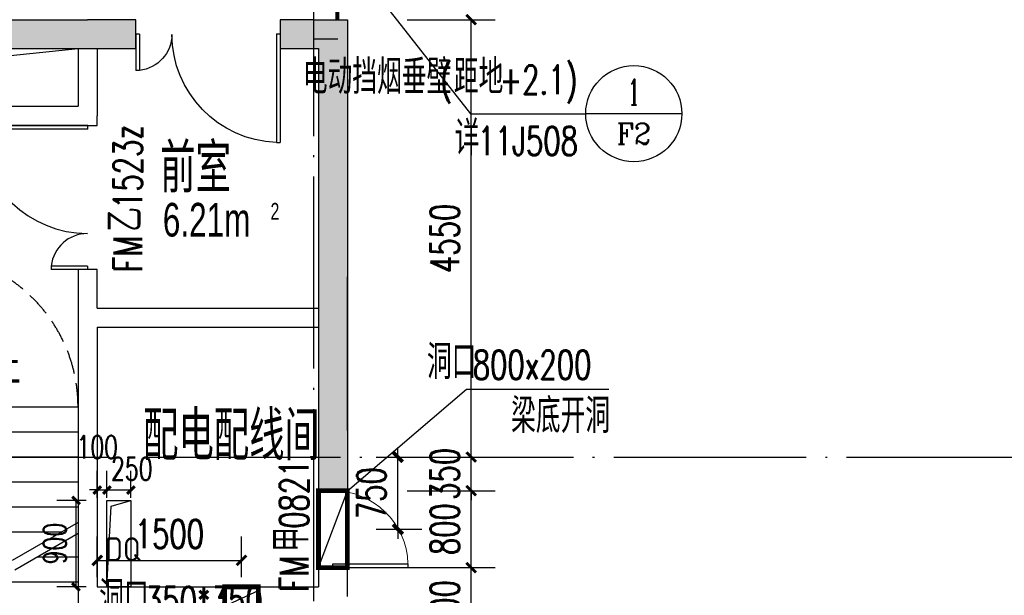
# Model space of a CAD drawing. Extents: x 797781 to 1255204, y 21234 to 1024248.
# Tile 448 of 656: x 952251 to 962488, y 479605 to 485593. Entities that reach past the tile are written whole.
import ezdxf
from ezdxf.enums import TextEntityAlignment as Align

# ---------------------------------------------------------------- set-up
doc = ezdxf.new("R2010")
doc.units = 0
doc.header["$LTSCALE"] = 1000
doc.header["$MEASUREMENT"] = 0
for name, pattern in [('( Hidden )', [0.375, 0.25, -0.125]), ('230303生产综合楼-平面图_t8$0$DASH', [0.35, 0.25, -0.1]), ('230303生产综合楼-平面图_t8$0$DOTE', [2.42, 2, -0.2, 0.02, -0.2])]:
    doc.linetypes.add(name, pattern=pattern)
for name, color, linetype in [('.2023.03.07提建筑条件', 3, 'Continuous'), ('230303生产综合楼-平面图_t8$0$DIM_IDEN', 3, 'Continuous'), ('230303生产综合楼-平面图_t8$0$DOOR_FIRE', 4, 'Continuous'), ('230303生产综合楼-平面图_t8$0$DOOR_FIRE_TEXT', 7, 'Continuous'), ('230303生产综合楼-平面图_t8$0$DOTE', 1, '230303生产综合楼-平面图_t8$0$DOTE'), ('230303生产综合楼-平面图_t8$0$PUB_DIM', 3, 'Continuous'), ('230303生产综合楼-平面图_t8$0$PUB_HATCH', 8, 'Continuous'), ('230303生产综合楼-平面图_t8$0$PUB_TEXT', 7, 'Continuous'), ('230303生产综合楼-平面图_t8$0$SPACE', 7, 'Continuous'), ('230303生产综合楼-平面图_t8$0$STAIR', 2, 'Continuous'), ('230303生产综合楼-平面图_t8$0$WALL', 40, 'Continuous'), ('230303生产综合楼-平面图_t8$0$家具', 8, 'Continuous'), ('230303生产综合楼-平面图_t8$0$条件', 7, 'Continuous'), ('230303生产综合楼-平面图_t8$0$板洞', 6, 'Continuous'), ('230303生产综合楼-平面图_t8$0$通风', 7, 'Continuous'), ('DIM_LEAD', 3, 'Continuous'), ('DOOR_FIRE', 4, 'Continuous'), ('PUB_DIM', 3, 'Continuous'), ('PUB_TEXT', 7, 'Continuous'), ('防排烟', 7, 'Continuous')]:
    doc.layers.add(name, color=color, linetype=linetype)
doc.styles.add('230303生产综合楼-平面图_t8$0$_HZTXT', font='@HZTXT_E', dxfattribs={"width": 0.7, "bigfont": '@@HZTXT'})
doc.styles.add('230303生产综合楼-平面图_t8$0$_TCH_DIM', font='SIMPLEX', dxfattribs={"bigfont": 'GBCBIG'})
doc.styles.add('230303生产综合楼-平面图_T8$0$_TCH_DIM_T3', font='SIMPLEX', dxfattribs={"width": 0.705882, "bigfont": 'GBCBIG'})
doc.styles.add('230303生产综合楼-平面图_t8$0$_TCH_LABEL', font='COMPLEX', dxfattribs={"bigfont": 'GBCBIG'})
doc.styles.add('230303生产综合楼-平面图_t8$0$_TCH_WINDOW', font='SIMPLEX', dxfattribs={"height": 3.5, "bigfont": 'GBCBIG'})
doc.styles.add('_TCH_DIM', font='SIMPLEX', dxfattribs={"bigfont": 'GBCBIG'})
doc.styles.add('_TCH_DIM_T3', font='SIMPLEX', dxfattribs={"width": 0.705882, "bigfont": 'GBCBIG'})
doc.styles.get("Standard").update_dxf_attribs({"font": 'gbenor.shx', "bigfont": 'gbcbig.shx'})
doc.dimstyles.new('230303生产综合楼-平面图_T8$0$_TCH_ARCH&&100', dxfattribs={"dimtxt": 297.5, "dimasz": 100, "dimexe": 250, "dimexo": 300, "dimgap": 126.25, "dimtad": 1, "dimdec": 0, "dimzin": 0, "dimdsep": 46, "dimtxsty": '230303生产综合楼-平面图_T8$0$_TCH_DIM_T3', "dimblk": '230303生产综合楼-平面图_t8$0$_ArchTick', "dimcen": 0.09, "dimclrt": 7, "dimazin": 2, "dimtfac": 1, "dimtdec": 0, "dimtix": 1, "dimtmove": 2, "dimatfit": 3, "dimfxl": 1, "dimtolj": 1, "dimtzin": 0, "dimarcsym": 0})
doc.dimstyles.new('_TCH_ARCH&&100', dxfattribs={"dimtxt": 297.5, "dimasz": 100, "dimexe": 250, "dimexo": 300, "dimgap": 126.25, "dimtad": 1, "dimdec": 0, "dimzin": 0, "dimdsep": 46, "dimtxsty": '_TCH_DIM_T3', "dimblk": 'ARCHTICK', "dimcen": 0.09, "dimclrt": 7, "dimazin": 2, "dimtfac": 1, "dimtdec": 0, "dimtix": 1, "dimtmove": 2, "dimatfit": 3, "dimfxl": 1, "dimtolj": 1, "dimtzin": 0, "dimarcsym": 0})
doc.dimstyles.new('_TCH_ARCH&&80', dxfattribs={"dimtxt": 238, "dimasz": 80, "dimexe": 200, "dimexo": 240, "dimgap": 101, "dimtad": 1, "dimdec": 0, "dimzin": 0, "dimdsep": 46, "dimtxsty": '_TCH_DIM_T3', "dimblk": 'ARCHTICK', "dimcen": 0.09, "dimclrt": 7, "dimazin": 2, "dimtfac": 1, "dimtdec": 0, "dimtix": 1, "dimtmove": 2, "dimatfit": 3, "dimfxl": 1, "dimtolj": 1, "dimtzin": 0, "dimarcsym": 0})

# ---------------------------------------------------------------- blocks, each defined once
blk = doc.blocks.new('_ArchTick')
at = {"color": 0, "linetype": 'ByBlock', "const_width": 0.4}
blk.add_lwpolyline([(-0.5, -0.5), (0.5, 0.5)], dxfattribs=at)
blk = doc.blocks.new('*D6690')
at = {"layer": 'Defpoints', "color": 0, "transparency": 16777216}
for p in [(1097761, 364796), (1098286, 364796), (1097761, 364046)]:
    blk.add_point(p, dxfattribs=at)
at = {"layer": 'PUB_DIM', "color": 0, "lineweight": -2, "transparency": 16777216}
for p, q in [((1098286, 364796), (1098286, 364896)), ((1098061, 364796), (1098536, 364796)), ((1098286, 364046), (1098286, 364796)), ((1098061, 364046), (1098536, 364046)), ((1098286, 364046), (1098286, 363946))]:
    blk.add_line(p, q, dxfattribs=at)
at = {"layer": 'PUB_DIM', "color": 0, "lineweight": -2, "transparency": 16777216, "xscale": 100, "yscale": 100, "zscale": 100}
for p, rotation in [((1098286, 364796), 270), ((1098286, 364046), 90)]:
    blk.add_blockref('_ArchTick', p, dxfattribs=dict(at, rotation=rotation))
at = {"layer": 'PUB_DIM', "color": 7, "transparency": 16777216, "insert": (1098011, 364421), "char_height": 297.5, "attachment_point": 5, "rotation": 90, "style": '_TCH_DIM_T3'}
blk.add_mtext('\\A1;750', dxfattribs=at)
blk = doc.blocks.new('*D6679')
at = {"layer": 'Defpoints', "color": 0, "transparency": 16777216}
for p in [(816852, 195829), (817199, 195829), (817199, 194929)]:
    blk.add_point(p, dxfattribs=at)
at = {"layer": 'PUB_DIM', "color": 0, "lineweight": -2, "transparency": 16777216}
for p, q in [((816959, 195829), (816652, 195829)), ((816852, 194929), (816852, 195829)), ((816959, 194929), (816652, 194929))]:
    blk.add_line(p, q, dxfattribs=at)
at = {"layer": 'PUB_DIM', "color": 0, "lineweight": -2, "transparency": 16777216, "xscale": 80, "yscale": 80, "zscale": 80}
for p, rotation in [((816852, 195829), 90), ((816852, 194929), 270)]:
    blk.add_blockref('_ArchTick', p, dxfattribs=dict(at, rotation=rotation))
at = {"layer": 'PUB_DIM', "color": 7, "transparency": 16777216, "insert": (816632, 195379), "char_height": 238, "attachment_point": 5, "rotation": 90, "style": '_TCH_DIM_T3'}
blk.add_mtext('\\A1;900', dxfattribs=at)
blk = doc.blocks.new('*D6680')
at = {"layer": 'Defpoints', "color": 0, "transparency": 16777216}
for p in [(817173, 195937), (817073, 195615), (817173, 195615)]:
    blk.add_point(p, dxfattribs=at)
at = {"layer": 'PUB_DIM', "color": 0, "lineweight": -2, "transparency": 16777216}
for p, q in [((817073, 195855), (817073, 196137)), ((817173, 195855), (817173, 196137)), ((817073, 195937), (816993, 195937)), ((817073, 195937), (817173, 195937)), ((817173, 195937), (817253, 195937))]:
    blk.add_line(p, q, dxfattribs=at)
at = {"layer": 'PUB_DIM', "color": 0, "lineweight": -2, "transparency": 16777216, "xscale": 80, "yscale": 80, "zscale": 80}
blk.add_blockref('_ArchTick', (817073, 195937), dxfattribs=at)
at = {"layer": 'PUB_DIM', "color": 0, "lineweight": -2, "transparency": 16777216, "xscale": 80, "yscale": 80, "zscale": 80, "rotation": 180}
blk.add_blockref('_ArchTick', (817173, 195937), dxfattribs=at)
at = {"layer": 'PUB_DIM', "color": 7, "transparency": 16777216, "insert": (817073, 196383), "char_height": 238, "attachment_point": 5, "style": '_TCH_DIM_T3'}
blk.add_mtext('\\A1;100', dxfattribs=at)
blk = doc.blocks.new('*D6681')
at = {"layer": 'Defpoints', "color": 0, "transparency": 16777216}
for p in [(817423, 195937), (817173, 195615), (817423, 195615)]:
    blk.add_point(p, dxfattribs=at)
at = {"layer": 'PUB_DIM', "color": 0, "lineweight": -2, "transparency": 16777216}
for p, q in [((817173, 195855), (817173, 196137)), ((817423, 195855), (817423, 196137)), ((817173, 195937), (817423, 195937))]:
    blk.add_line(p, q, dxfattribs=at)
at = {"layer": 'PUB_DIM', "color": 0, "lineweight": -2, "transparency": 16777216, "xscale": 80, "yscale": 80, "zscale": 80, "rotation": 180}
blk.add_blockref('_ArchTick', (817173, 195937), dxfattribs=at)
at = {"layer": 'PUB_DIM', "color": 0, "lineweight": -2, "transparency": 16777216, "xscale": 80, "yscale": 80, "zscale": 80}
blk.add_blockref('_ArchTick', (817423, 195937), dxfattribs=at)
at = {"layer": 'PUB_DIM', "color": 7, "transparency": 16777216, "insert": (817432, 196157), "char_height": 238, "attachment_point": 5, "style": '_TCH_DIM_T3'}
blk.add_mtext('\\A1;250', dxfattribs=at)
blk = doc.blocks.new('230303生产综合楼-平面图_t8$0$$DorLib2D$00000225')
at = {"color": 0}
for p, q in [((0.475, -0.0014), (0.475, 0.7521)), ((0.475, 0.7521), (0.5, 0.7521)), ((0.5, -0.0014), (0.5, 0.7521)), ((-0.5, 0), (-0.5, 0.252)), ((-0.475, 0.252), (-0.5, 0.252)), ((-0.475, 0), (-0.475, 0.252)), ((-0.475, 0), (-0.5, 0)), ((0.475, -0.0014), (0.5, -0.0014))]:
    blk.add_line(p, q, dxfattribs=at)
for centre, radius, start, end in [((0.5046, -0.0019), 0.7546, 92.24927, 179.72377), ((-0.5008, 0.0026), 0.2508, 359.78987, 84.09744)]:
    blk.add_arc(centre, radius, start, end, dxfattribs=at)
blk = doc.blocks.new('$DorLib2D$00000001')
for p, q in [((0.45, 0.975), (0.5, 0.975)), ((0.45, 0), (0.45, 0.975)), ((0.5, 0), (0.5, 0.975)), ((0.5, 0), (0.45, 0))]:
    blk.add_line(p, q)
at = {"lineweight": 13}
blk.add_arc((0.475, 0), 0.975, 91.4693, 180, dxfattribs=at)
blk = doc.blocks.new('230303生产综合楼-平面图_t8$0$_ArchTick')
at = {"color": 0, "linetype": 'ByBlock', "const_width": 0.3}
blk.add_lwpolyline([(-0.5, -0.5), (0.5, 0.5)], dxfattribs=at)
blk = doc.blocks.new('*D6218')
at = {"layer": '230303生产综合楼-平面图_t8$0$PUB_DIM', "color": 0, "lineweight": -2, "transparency": 16777216}
for p, q in [((773098, 188199), (773098, 188719)), ((779998, 188199), (779998, 188719)), ((773098, 188469), (779998, 188469))]:
    blk.add_line(p, q, dxfattribs=at)
at = {"layer": 'Defpoints', "color": 0, "transparency": 16777216}
for p in [(779998, 188469), (773098, 187899), (779998, 187899)]:
    blk.add_point(p, dxfattribs=at)
at = {"layer": '230303生产综合楼-平面图_t8$0$PUB_DIM', "color": 0, "lineweight": -2, "transparency": 16777216, "xscale": 100, "yscale": 100, "zscale": 100}
for p, rotation in [((773098, 188469), 180.000151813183), ((779998, 188469), 0.0001518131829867)]:
    blk.add_blockref('230303生产综合楼-平面图_t8$0$_ArchTick', p, dxfattribs=dict(at, rotation=rotation))
at = {"layer": '230303生产综合楼-平面图_t8$0$PUB_DIM', "color": 7, "transparency": 16777216, "insert": (776548, 188744), "char_height": 297.5, "attachment_point": 5, "rotation": 0.0002, "style": '230303生产综合楼-平面图_T8$0$_TCH_DIM_T3'}
blk.add_mtext('\\A1;6900', dxfattribs=at)
blk = doc.blocks.new('*D6231')
at = {"layer": '230303生产综合楼-平面图_t8$0$PUB_DIM', "color": 0, "lineweight": -2, "transparency": 16777216}
for p, q in [((782821, 182199), (783736, 182199)), ((783486, 181399), (783486, 182199)), ((782821, 181399), (783736, 181399))]:
    blk.add_line(p, q, dxfattribs=at)
at = {"layer": 'Defpoints', "color": 0, "transparency": 16777216}
for p in [(782521, 182199), (783486, 182199), (782521, 181399)]:
    blk.add_point(p, dxfattribs=at)
at = {"layer": '230303生产综合楼-平面图_t8$0$PUB_DIM', "color": 0, "lineweight": -2, "transparency": 16777216, "xscale": 100, "yscale": 100, "zscale": 100}
for p, rotation in [((783486, 182199), 90), ((783486, 181399), 270)]:
    blk.add_blockref('230303生产综合楼-平面图_t8$0$_ArchTick', p, dxfattribs=dict(at, rotation=rotation))
at = {"layer": '230303生产综合楼-平面图_t8$0$PUB_DIM', "color": 7, "transparency": 16777216, "insert": (783211, 181799), "char_height": 297.5, "attachment_point": 5, "rotation": 90, "style": '230303生产综合楼-平面图_T8$0$_TCH_DIM_T3'}
blk.add_mtext('\\A1;800', dxfattribs=at)
blk = doc.blocks.new('*D6232')
at = {"layer": '230303生产综合楼-平面图_t8$0$PUB_DIM', "color": 0, "lineweight": -2, "transparency": 16777216}
for p, q in [((782821, 182999), (783736, 182999)), ((783486, 182199), (783486, 182999)), ((782821, 182199), (783736, 182199))]:
    blk.add_line(p, q, dxfattribs=at)
at = {"layer": 'Defpoints', "color": 0, "transparency": 16777216}
for p in [(782521, 182999), (783486, 182999), (782521, 182199)]:
    blk.add_point(p, dxfattribs=at)
at = {"layer": '230303生产综合楼-平面图_t8$0$PUB_DIM', "color": 0, "lineweight": -2, "transparency": 16777216, "xscale": 100, "yscale": 100, "zscale": 100}
for p, rotation in [((783486, 182999), 90), ((783486, 182199), 270)]:
    blk.add_blockref('230303生产综合楼-平面图_t8$0$_ArchTick', p, dxfattribs=dict(at, rotation=rotation))
at = {"layer": '230303生产综合楼-平面图_t8$0$PUB_DIM', "color": 7, "transparency": 16777216, "insert": (783211, 182599), "char_height": 297.5, "attachment_point": 5, "rotation": 90, "style": '230303生产综合楼-平面图_T8$0$_TCH_DIM_T3'}
blk.add_mtext('\\A1;800', dxfattribs=at)
blk = doc.blocks.new('*D6233')
at = {"layer": '230303生产综合楼-平面图_t8$0$PUB_DIM', "color": 0, "lineweight": -2, "transparency": 16777216}
for p, q in [((783486, 183349), (783486, 183449)), ((782821, 183349), (783736, 183349)), ((783486, 182999), (783486, 183349)), ((782821, 182999), (783736, 182999)), ((783486, 182999), (783486, 182899))]:
    blk.add_line(p, q, dxfattribs=at)
at = {"layer": 'Defpoints', "color": 0, "transparency": 16777216}
for p in [(782521, 183349), (783486, 183349), (782521, 182999)]:
    blk.add_point(p, dxfattribs=at)
at = {"layer": '230303生产综合楼-平面图_t8$0$PUB_DIM', "color": 0, "lineweight": -2, "transparency": 16777216, "xscale": 100, "yscale": 100, "zscale": 100}
for p, rotation in [((783486, 183349), 270), ((783486, 182999), 90)]:
    blk.add_blockref('230303生产综合楼-平面图_t8$0$_ArchTick', p, dxfattribs=dict(at, rotation=rotation))
at = {"layer": '230303生产综合楼-平面图_t8$0$PUB_DIM', "color": 7, "transparency": 16777216, "insert": (783211, 183174), "char_height": 297.5, "attachment_point": 5, "rotation": 90, "style": '230303生产综合楼-平面图_T8$0$_TCH_DIM_T3'}
blk.add_mtext('\\A1;350', dxfattribs=at)
blk = doc.blocks.new('*D6234')
at = {"layer": '230303生产综合楼-平面图_t8$0$PUB_DIM', "color": 0, "lineweight": -2, "transparency": 16777216}
for p, q in [((782821, 187899), (783736, 187899)), ((783486, 183349), (783486, 187899)), ((782821, 183349), (783736, 183349))]:
    blk.add_line(p, q, dxfattribs=at)
at = {"layer": 'Defpoints', "color": 0, "transparency": 16777216}
for p in [(782521, 187899), (783486, 187899), (782521, 183349)]:
    blk.add_point(p, dxfattribs=at)
at = {"layer": '230303生产综合楼-平面图_t8$0$PUB_DIM', "color": 0, "lineweight": -2, "transparency": 16777216, "xscale": 100, "yscale": 100, "zscale": 100}
for p, rotation in [((783486, 187899), 90), ((783486, 183349), 270)]:
    blk.add_blockref('230303生产综合楼-平面图_t8$0$_ArchTick', p, dxfattribs=dict(at, rotation=rotation))
at = {"layer": '230303生产综合楼-平面图_t8$0$PUB_DIM', "color": 7, "transparency": 16777216, "insert": (783211, 185624), "char_height": 297.5, "attachment_point": 5, "rotation": 90, "style": '230303生产综合楼-平面图_T8$0$_TCH_DIM_T3'}
blk.add_mtext('\\A1;4550', dxfattribs=at)
blk = doc.blocks.new('*D6235')
at = {"layer": '230303生产综合楼-平面图_t8$0$PUB_DIM', "color": 0, "lineweight": -2, "transparency": 16777216}
for p, q in [((779598, 182099), (779598, 182524)), ((781098, 182099), (781098, 182524)), ((779598, 182274), (781098, 182274))]:
    blk.add_line(p, q, dxfattribs=at)
at = {"layer": 'Defpoints', "color": 0, "transparency": 16777216}
for p in [(781098, 182274), (779598, 181799), (781098, 181799)]:
    blk.add_point(p, dxfattribs=at)
at = {"layer": '230303生产综合楼-平面图_t8$0$PUB_DIM', "color": 0, "lineweight": -2, "transparency": 16777216, "xscale": 100, "yscale": 100, "zscale": 100, "rotation": 180}
blk.add_blockref('230303生产综合楼-平面图_t8$0$_ArchTick', (779598, 182274), dxfattribs=at)
at = {"layer": '230303生产综合楼-平面图_t8$0$PUB_DIM', "color": 0, "lineweight": -2, "transparency": 16777216, "xscale": 100, "yscale": 100, "zscale": 100}
blk.add_blockref('230303生产综合楼-平面图_t8$0$_ArchTick', (781098, 182274), dxfattribs=at)
at = {"layer": '230303生产综合楼-平面图_t8$0$PUB_DIM', "color": 7, "transparency": 16777216, "insert": (780348, 182549), "char_height": 297.5, "attachment_point": 5, "style": '230303生产综合楼-平面图_T8$0$_TCH_DIM_T3'}
blk.add_mtext('\\A1;1500', dxfattribs=at)
blk = doc.blocks.new('3FRD')
at = {"layer": '.2023.03.07提建筑条件', "const_width": 50}
blk.add_lwpolyline([(1097760.7, 363646.5), (1097460.7, 363646.5), (1097460.7, 364446.3), (1097760.7, 364446.3)], close=True, dxfattribs=at)
at = {"layer": '.2023.03.07提建筑条件'}
blk.add_lwpolyline([(1097460.7, 363646.5), (1097760.7, 364446.3)], dxfattribs=at)
at = {"layer": 'DIM_LEAD'}
for p, q in [((1097760.7, 364446.3), (1099000.2, 365502.8)), ((1099000.2, 365502.8), (1100480.2, 365502.8))]:
    blk.add_line(p, q, dxfattribs=at)
at = {"layer": 'PUB_TEXT', "style": '_TCH_DIM'}
for s, p in [('洞口', (1098588.7, 365607.8)), ('梁底开洞', (1099463, 365047.8))]:
    blk.add_text(s, height=357.45, dxfattribs=at).set_placement(p)
at = {"layer": 'PUB_TEXT', "style": '_TCH_DIM', "width": 0.705882}
blk.add_text('800x200', height=297.5, dxfattribs=at).set_placement((1099065.2, 365607.8))
at = {"layer": 'PUB_DIM'}
dim = blk.add_aligned_dim(p1=(1097760.7, 364046.4), p2=(1097760.7, 364796.3), distance=-525.7, dimstyle='_TCH_ARCH&&100', dxfattribs=at)
dim.commit()
dim.dimension.update_dxf_attribs({"geometry": '*D6690', "text_midpoint": (1098011.4, 364421.3)})
blk = doc.blocks.new('DQBD1')
at = {"layer": '.2023.03.07提建筑条件'}
blk.add_lwpolyline([(817423.1, 194929.2), (817173.1, 194929.2), (817173.1, 195829.2), (817423.1, 195829.2)], close=True, dxfattribs=at)
blk.add_lwpolyline([(817173.1, 194929.2), (817217.9, 195769.5), (817423.1, 195829.2)], dxfattribs=at)
at = {"layer": 'PUB_TEXT'}
blk.add_text('DQ', height=250, dxfattribs=at).set_placement((817156, 195195.3))
at = {"layer": 'PUB_DIM'}
for base, p1, p2, picture, middle in [((817173.1, 195936.9), (817073.1, 195614.7), (817173.1, 195614.7), '*D6680', (817073.1, 196383.4)), ((817423.1, 195936.9), (817173.1, 195614.7), (817423.1, 195614.7), '*D6681', (817432, 196156.9))]:
    dim = blk.add_linear_dim(base=base, p1=p1, p2=p2, angle=0, dimstyle='_TCH_ARCH&&80', dxfattribs=at)
    dim.commit()
    dim.dimension.update_dxf_attribs({"geometry": picture, "text_midpoint": middle, "dimtype": 161})
dim = blk.add_aligned_dim(p1=(817198.8, 194929.2), p2=(817198.8, 195829.2), distance=346.5, dimstyle='_TCH_ARCH&&80', dxfattribs=at)
dim.commit()
dim.dimension.update_dxf_attribs({"geometry": '*D6679', "text_midpoint": (816632.3, 195379.2)})
blk = doc.blocks.new('230303生产综合楼-平面图_t8$0$HXT-1')
at = {"layer": '230303生产综合楼-平面图_t8$0$PUB_HATCH'}
for points in [[(776098.3, 187898.9), (776098.3, 187598.9), (779498.3, 187598.9), (779498.3, 187898.9)], [(779498.3, 187598.9), (779998.3, 187598.9), (779998.3, 187898.9), (779498.3, 187898.9)], [(781848.3, 187898.9), (781498.3, 187898.9), (781498.3, 187598.9), (781848.3, 187598.9)], [(781848.3, 187898.9), (781848.3, 187598.9), (781898.3, 187598.9), (782198.3, 187898.9)], [(782198.3, 187898.9), (781898.3, 187598.9), (781898.3, 184798.9), (782198.3, 184798.9)], [(782198.3, 184798.9), (781898.3, 184798.9), (781898.3, 182998.9), (782198.3, 182998.9)]]:
    blk.add_hatch(color=256, dxfattribs=at).paths.add_polyline_path(points)
at = {"layer": '230303生产综合楼-平面图_t8$0$STAIR'}
for p, q in [((779398.3, 183868.9), (777958.3, 183868.9)), ((779398.3, 183868.9), (779398.3, 182669.7)), ((779398.3, 183608.9), (777958.3, 183608.9)), ((779398.3, 183348.9), (777958.3, 183348.9)), ((779398.3, 183088.9), (777958.3, 183088.9)), ((779398.3, 182828.9), (777958.3, 182828.9)), ((779398.3, 182669.7), (778712.7, 182273.9)), ((779223.8, 182568.9), (777958.3, 182568.9)), ((779398.3, 182554.2), (778739.5, 182173.9)), ((779398.3, 182554.2), (779398.3, 180748.9)), ((779398.3, 182308.9), (778973.5, 182308.9)), ((779398.3, 182048.9), (778523.2, 182048.9))]:
    blk.add_line(p, q, dxfattribs=at)
at = {"layer": '230303生产综合楼-平面图_t8$0$STAIR', "linetype": '230303生产综合楼-平面图_t8$0$DASH'}
blk.add_arc((777798.3, 183868.9), 1600, 0, 180, dxfattribs=at)
at = {"layer": '230303生产综合楼-平面图_t8$0$WALL'}
for p, q in [((776098.3, 187898.9), (779498.3, 187898.9)), ((779998.3, 187898.9), (779498.3, 187898.9)), ((779998.3, 187598.9), (779998.3, 187898.9)), ((781848.3, 187898.9), (781498.3, 187898.9)), ((781498.3, 187898.9), (781498.3, 187598.9)), ((781848.3, 187898.9), (782198.3, 187898.9)), ((782198.3, 187898.9), (782198.3, 184798.9)), ((781848.3, 187698.9), (782098.3, 187698.9)), ((776098.3, 187598.9), (779498.3, 187598.9)), ((779398.3, 187598.9), (779398.3, 186998.9)), ((779498.3, 187598.9), (779998.3, 187598.9)), ((779598.3, 187598.9), (779598.3, 186898.9)), ((781498.3, 187598.9), (781848.3, 187598.9)), ((781848.3, 187598.9), (781898.3, 187598.9)), ((781898.3, 187598.9), (781898.3, 184798.9)), ((776198.3, 186998.9), (779398.3, 186998.9)), ((779598.3, 186798.9), (779598.3, 186898.9)), ((776198.3, 186798.9), (779398.3, 186798.9)), ((779398.3, 186798.9), (779398.3, 186798.9)), ((779398.3, 186798.9), (779598.3, 186798.9)), ((779598.3, 185298.9), (779398.3, 185298.9)), ((779398.3, 185298.9), (779398.3, 184798.9)), ((779598.3, 184898.9), (779598.3, 185298.9)), ((779598.3, 184898.9), (781898.3, 184898.9)), ((779398.3, 184798.9), (779398.3, 181899)), ((781898.3, 184798.9), (781898.3, 182998.9)), ((782198.3, 184798.9), (782198.3, 182998.9)), ((779598.3, 184698.9), (781898.3, 184698.9)), ((779598.3, 184698.9), (779598.3, 181999)), ((782198.3, 182998.9), (781898.3, 182998.9)), ((781898.3, 182998.9), (782198.3, 182998.9)), ((782198.3, 182198.9), (781898.3, 182198.9)), ((781898.3, 182198.9), (781898.3, 181999)), ((782198.3, 181899), (782198.3, 182198.9)), ((779598.3, 181999), (781898.3, 181999))]:
    blk.add_line(p, q, dxfattribs=at)
at = {"layer": '230303生产综合楼-平面图_t8$0$家具'}
blk.add_line((782198.3, 183623.9), (782198.3, 185223.9), dxfattribs=at)
at = {"layer": '230303生产综合楼-平面图_t8$0$条件', "color": 1}
blk.add_lwpolyline([(780921.4, 181799), (781273.3, 181961.7)], dxfattribs=at)
at = {"layer": '230303生产综合楼-平面图_t8$0$板洞'}
blk.add_lwpolyline([(776198.3, 186998.9), (776482.4, 187298.9), (779398.3, 187598.9)], dxfattribs=at)
at = {"layer": '230303生产综合楼-平面图_t8$0$通风', "color": 1, "const_width": 50}
blk.add_lwpolyline([(780923.3, 181999), (781273.3, 181999), (781273.3, 181806.3), (780921.4, 181806.3), (780923.3, 181999)], dxfattribs=at)
at = {"layer": 'DOOR_FIRE'}
for p, q in [((781898.3, 182998.9), (781898.3, 182198.9)), ((782198.3, 182998.9), (782198.3, 182198.9))]:
    blk.add_line(p, q, dxfattribs=at)
at = {"layer": '230303生产综合楼-平面图_t8$0$DOOR_FIRE', "xscale": 1500, "yscale": -1500, "zscale": 300}
blk.add_blockref('230303生产综合楼-平面图_t8$0$$DorLib2D$00000225', (780748.3, 187748.9), dxfattribs=at)
at = {"layer": '230303生产综合楼-平面图_t8$0$DOOR_FIRE', "xscale": -1500, "yscale": -1500, "zscale": 200, "rotation": 270.0000000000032}
blk.add_blockref('230303生产综合楼-平面图_t8$0$$DorLib2D$00000225', (779498.3, 186048.9), dxfattribs=at)
at = {"layer": 'DOOR_FIRE', "xscale": 800, "yscale": 800, "zscale": 300, "rotation": 270}
blk.add_blockref('$DorLib2D$00000001', (782048.3, 182598.9), dxfattribs=at)
at = {"layer": '230303生产综合楼-平面图_t8$0$DOOR_FIRE_TEXT', "style": '230303生产综合楼-平面图_t8$0$_TCH_WINDOW', "width": 0.705882}
for s, p in [('1523z', (780065.5, 185930.6)), ('FM', (780065.5, 185272.3)), ('0821', (781793.4, 182603.1)), ('FM', (781793.4, 181944.8))]:
    blk.add_text(s, height=297.5, rotation=90, dxfattribs=at).set_placement(p)
at = {"layer": '230303生产综合楼-平面图_t8$0$DOOR_FIRE_TEXT', "style": '230303生产综合楼-平面图_t8$0$_TCH_WINDOW'}
for s, p in [('乙', (780065.5, 185692.3)), ('甲', (781793.4, 182364.8))]:
    blk.add_text(s, height=357.4, rotation=90, dxfattribs=at).set_placement(p)
at = {"layer": '230303生产综合楼-平面图_t8$0$PUB_TEXT', "style": '230303生产综合楼-平面图_t8$0$_TCH_DIM'}
for s, height, p in [('前室', 510.64, (780252.6, 186099)), ('楼梯', 510.64, (777703.6, 184290.5)), ('上', 357.4, (778544.1, 184103.9)), ('配电配线间', 510.64, (780074.2, 183316.5)), ('洞口', 357.45, (779617.8, 181703.1))]:
    blk.add_text(s, height=height, dxfattribs=at).set_placement(p)
at = {"layer": '230303生产综合楼-平面图_t8$0$PUB_TEXT', "style": '230303生产综合楼-平面图_t8$0$_TCH_DIM', "width": 0.705882}
blk.add_text('350*350', height=297.5, dxfattribs=at).set_placement((780094.4, 181703.1))
at = {"layer": '230303生产综合楼-平面图_t8$0$SPACE', "style": '230303生产综合楼-平面图_t8$0$_HZTXT', "width": 0.7}
for s, height, p in [('6.21m', 350, (780279.6, 185643.2)), ('2', 175, (781399.6, 185818.2))]:
    blk.add_text(s, height=height, dxfattribs=at).set_placement(p)
at = {"layer": '230303生产综合楼-平面图_t8$0$PUB_DIM'}
for p1, p2, distance, picture, middle in [((773098.3, 187898.9), (779998.3, 187898.9), 570, '*D6218', (776548.3, 188743.9)), ((782520.6, 183348.9), (782520.6, 187898.9), -965.7, '*D6234', (783211.3, 185623.9)), ((782520.6, 182998.9), (782520.6, 183348.9), -965.7, '*D6233', (783211.3, 183173.9)), ((782520.6, 182198.9), (782520.6, 182998.9), -965.7, '*D6232', (783211.3, 182598.9)), ((779598.3, 181799), (781098.3, 181799), 475.4, '*D6235', (780348.3, 182549.3)), ((782520.6, 181398.9), (782520.6, 182198.9), -965.7, '*D6231', (783211.3, 181798.9))]:
    dim = blk.add_aligned_dim(p1=p1, p2=p2, distance=distance, dimstyle='230303生产综合楼-平面图_T8$0$_TCH_ARCH&&100', dxfattribs=at)
    dim.commit()
    dim.dimension.update_dxf_attribs({"geometry": picture, "text_midpoint": middle})

msp = doc.modelspace()

# ---------------------------------------------------------------- linework, layer by layer
at = {"layer": '230303生产综合楼-平面图_t8$0$DIM_IDEN'}
for p, q in [((955651.2, 486253.3), (956938, 484615.3)), ((956938, 484615.3), (958136.3, 484615.3)), ((959136.3, 484615.3), (958136.3, 484615.3))]:
    msp.add_line(p, q, dxfattribs=at)
msp.add_circle((958636.3, 484615.3), 500, dxfattribs=at)
at = {"layer": '230303生产综合楼-平面图_t8$0$DOTE'}
for p, q in [((955308, 467443.2), (955308, 495443.2)), ((895508, 481043.2), (988908, 481043.2))]:
    msp.add_line(p, q, dxfattribs=at)
at = {"layer": '防排烟', "color": 1, "linetype": '( Hidden )', "const_width": 40}
msp.add_lwpolyline([(955554, 485593.2), (955554, 487593.2)], dxfattribs=at)

# ---------------------------------------------------------------- block references
for name, p in [('3FRD', (-142102.7, 116246.9)), ('DQBD1', (135984.9, 284764))]:
    msp.add_blockref(name, p)
at = {"layer": '230303生产综合楼-平面图_t8$0$板洞'}
msp.add_blockref('230303生产综合楼-平面图_t8$0$HXT-1', (173459.7, 297694.3), dxfattribs=at)

# ---------------------------------------------------------------- texts
at = {"layer": 'PUB_TEXT', "style": '230303生产综合楼-平面图_t8$0$_TCH_DIM'}
for s, height, p in [('电动挡烟垂壁', 357.45, (955194.9, 484819.5)), ('距地', 357.45, (956764.7, 484819.5)), ('详', 357.4, (956773, 484182.7))]:
    msp.add_text(s, height=height, dxfattribs=at).set_placement(p)
at = {"layer": 'PUB_TEXT', "style": '230303生产综合楼-平面图_t8$0$_TCH_DIM', "width": 0.705882}
for s, p in [('(', (956624.7, 484819.5)), ('+2.1)', (957241.3, 484819.5)), ('11J508', (957011.3, 484182.7))]:
    msp.add_text(s, height=297.5, dxfattribs=at).set_placement(p)
at = {"layer": 'PUB_TEXT', "style": '230303生产综合楼-平面图_t8$0$_TCH_LABEL'}
for s, height, p, p2 in [('1', 267.7, (958578.9, 484706.9), (958693.6, 484706.9)), ('F2', 219.66, (958458.5, 484296.6), (958814.1, 484296.6))]:
    msp.add_text(s, height=height, dxfattribs=at).set_placement(p, p2, align=Align.FIT)

doc.saveas('drawing.dxf')
